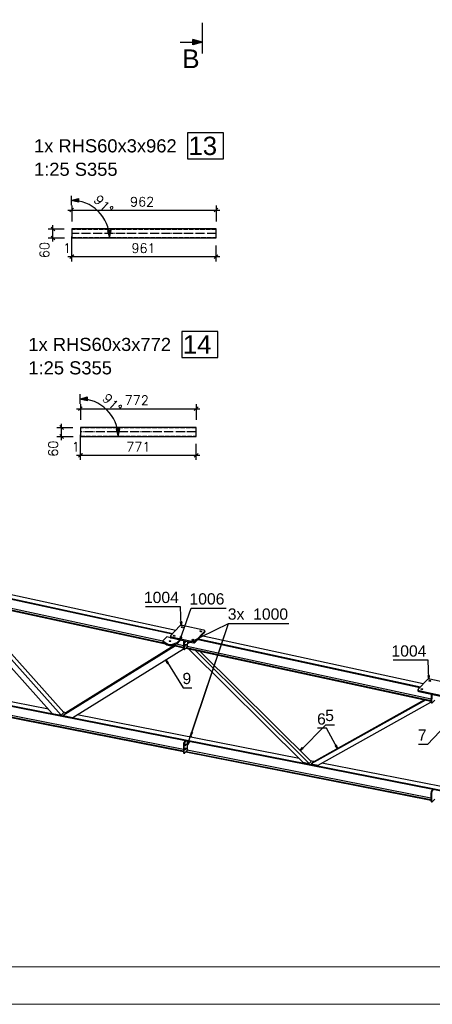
# Model space of a CAD drawing. Header units: millimetres. Extents: x 1814 to 94182, y 11562 to 49454.
# Tile 382 of 656: x 19274 to 19549, y 28069 to 28726. Entities that reach past the tile are written whole.
import ezdxf

# ---------------------------------------------------------------- set-up
doc = ezdxf.new("R2010")
doc.units = ezdxf.units.MM
doc.linetypes.add('ACAD_ISO02W100', pattern=[15, 12, -3])
doc.linetypes.add('ACAD_ISO04W100', pattern=[30, 24, -3, 0, -3])
doc.layers.add('AS_DIM_ON', color=7, linetype='Continuous')
doc.layers.add('pomoc', color=210, linetype='Continuous', lineweight=9, plot=False)
doc.layers.add('ramka', color=84, linetype='Continuous', lineweight=15)
doc.styles.add('ARIAL', font='arial.ttf')
doc.styles.add('CutSymbolDown', font='arial.ttf', dxfattribs={"height": 5})
doc.styles.add('ROMANS', font='romans')

# ---------------------------------------------------------------- blocks, each defined once
blk = doc.blocks.new('sectiondown')
blk.add_hatch(color=256).paths.add_polyline_path([(0, 0), (-2.55, 0.73), (-2.55, -0.73)])
at = {"color": 7, "linetype": 'Continuous'}
for p, q in [((0, -3), (0, 5.15)), ((-6, 0), (-2.55, 0))]:
    blk.add_line(p, q, dxfattribs=at)
for p, q in [((0, 0), (-2.55, 0.73)), ((-2.55, -0.73), (-2.55, 0.73)), ((0, 0), (-2.55, -0.73))]:
    blk.add_line(p, q)

msp = doc.modelspace()

# ---------------------------------------------------------------- hatches: boundary and pattern name
at = {"layer": 'AS_DIM_ON'}
for points in [[(19308.557, 28605.691), (19313.531, 28607.041), (19313.581, 28604.541)], [(19334.057, 28580.696), (19335.307, 28585.696), (19332.807, 28585.696)], [(19314.337, 28473.191), (19319.311, 28474.541), (19319.361, 28472.041)], [(19339.837, 28448.196), (19341.087, 28453.196), (19338.587, 28453.196)]]:
    msp.add_hatch(color=8, dxfattribs=at).paths.add_polyline_path(points, flags=0)

# ---------------------------------------------------------------- linework, layer by layer
at = {"color": 145, "linetype": 'Continuous', "ltscale": 0.25}
for p, q in [((19308.937, 28586.696), (19309.057, 28580.696)), ((19405.177, 28586.696), (19308.937, 28586.696)), ((19405.177, 28580.696), (19405.177, 28586.696)), ((19309.057, 28580.696), (19405.177, 28580.696)), ((19314.717, 28454.196), (19314.837, 28448.196)), ((19391.897, 28454.196), (19314.717, 28454.196)), ((19391.897, 28448.196), (19391.897, 28454.196)), ((19314.837, 28448.196), (19391.897, 28448.196)), ((19219.508, 28350.806), (19376.36, 28316.837)), ((19219.508, 28350.385), (19376.024, 28316.488)), ((19378.277, 28318.828), (19221.425, 28352.797)), ((19232.906, 28341.418), (19369.705, 28311.792)), ((19226.835, 28340.591), (19295.968, 28263.39)), ((19229.369, 28340.642), (19371.382, 28309.887)), ((19230.966, 28340.718), (19370.457, 28310.509)), ((19232.303, 28340.007), (19301.973, 28262.206)), ((19303.771, 28264.072), (19236.606, 28339.075)), ((19381.104, 28321.763), (19374.813, 28315.231)), ((19397.022, 28318.879), (19382.584, 28322.006)), ((19374.719, 28315.035), (19374.703, 28314.236)), ((19391.296, 28310.858), (19397.587, 28317.39)), ((19391.313, 28311.657), (19397.604, 28318.189)), ((19543.29, 28283.091), (19395.4, 28315.119)), ((19397.604, 28318.189), (19397.587, 28317.39)), ((19397.681, 28317.586), (19397.697, 28318.385)), ((19378.135, 28308.424), (19303.349, 28261.935)), ((19377.242, 28308.618), (19305.146, 28263.801)), ((19369.705, 28311.824), (19369.689, 28311.025)), ((19369.689, 28311.025), (19372.414, 28309.193)), ((19372.276, 28314.493), (19369.705, 28311.824)), ((19369.705, 28311.824), (19372.431, 28309.993)), ((19374.946, 28313.915), (19372.276, 28314.493)), ((19372.431, 28309.993), (19372.414, 28309.193)), ((19375.394, 28314.541), (19375.378, 28313.741)), ((19375.378, 28313.741), (19389.816, 28310.615)), ((19375.394, 28314.541), (19376.426, 28314.317)), ((19376.132, 28308.858), (19383.43, 28307.278)), ((19376.168, 28308.87), (19379.268, 28309.92)), ((19376.185, 28309.669), (19376.168, 28308.87)), ((19376.185, 28309.669), (19379.285, 28310.72)), ((19376.426, 28314.317), (19389.832, 28311.414)), ((19376.892, 28309.115), (19383.438, 28307.697)), ((19378.909, 28309.799), (19383.461, 28308.813)), ((19379.268, 28309.92), (19381.065, 28311.787)), ((19379.285, 28310.72), (19379.268, 28309.92)), ((19379.285, 28310.72), (19381.018, 28312.52)), ((19381.065, 28311.787), (19381.08, 28312.506)), ((19383.527, 28311.973), (19383.42, 28306.818)), ((19383.527, 28311.973), (19383.939, 28311.883)), ((19383.913, 28310.638), (19383.833, 28306.728)), ((19383.939, 28311.883), (19383.913, 28310.638)), ((19384.5, 28308.701), (19384.396, 28308.593)), ((19384.399, 28308.61), (19384.41, 28308.607)), ((19384.583, 28308.27), (19384.427, 28308.303)), ((19384.555, 28311.365), (19384.451, 28311.257)), ((19384.638, 28310.934), (19384.482, 28310.967)), ((19384.5, 28308.701), (19384.912, 28308.612)), ((19384.555, 28311.365), (19384.967, 28311.276)), ((19384.912, 28308.612), (19384.583, 28308.27)), ((19384.602, 28309.202), (19384.932, 28309.544)), ((19384.638, 28310.934), (19384.967, 28311.276)), ((19385.909, 28307.907), (19386.222, 28308.884)), ((19386.022, 28308.258), (19548.479, 28273.075)), ((19386.222, 28308.884), (19386.274, 28311.382)), ((19389.832, 28311.414), (19389.816, 28310.615)), ((19391.313, 28311.657), (19391.296, 28310.858)), ((19393.147, 28312.78), (19541.037, 28280.752)), ((19393.483, 28313.129), (19541.373, 28281.1)), ((19309.755, 28260.672), (19383.446, 28306.48)), ((19383.42, 28306.818), (19383.833, 28306.728)), ((19383.679, 28306.183), (19384.091, 28306.093)), ((19384.261, 28306.196), (19385.909, 28307.907)), ((19384.98, 28306.942), (19548.447, 28271.54)), ((19385.316, 28307.291), (19548.456, 28271.96)), ((19386.757, 28306.557), (19462.949, 28230.847)), ((19391.207, 28305.594), (19467.29, 28229.991)), ((19468.489, 28231.235), (19394.34, 28304.915)), ((19546.116, 28286.026), (19539.825, 28279.494)), ((19562.035, 28283.143), (19547.597, 28286.269)), ((19219.508, 28278.386), (19879.608, 28148.277)), ((19219.508, 28277.965), (19879.608, 28147.855)), ((19293.473, 28266.176), (19226.522, 28279.373)), ((19539.732, 28279.299), (19539.715, 28278.499)), ((19540.407, 28278.804), (19540.391, 28278.005)), ((19540.391, 28278.005), (19554.829, 28274.878)), ((19540.407, 28278.804), (19554.845, 28275.677)), ((19548.544, 28276.235), (19548.438, 28271.08)), ((19548.544, 28276.235), (19548.957, 28276.146)), ((19548.957, 28276.146), (19548.931, 28274.9)), ((19219.508, 28270.781), (19383.4, 28238.477)), ((19219.508, 28270.36), (19383.4, 28238.056)), ((19220.401, 28271.708), (19383.4, 28239.58)), ((19544.851, 28272.319), (19468.666, 28229.72)), ((19544.111, 28272.479), (19469.864, 28230.964)), ((19473.147, 28228.837), (19548.448, 28270.941)), ((19548.438, 28271.08), (19548.85, 28270.991)), ((19548.696, 28270.445), (19549.108, 28270.356)), ((19548.931, 28274.9), (19548.85, 28270.991)), ((19549.279, 28270.458), (19550.926, 28272.169)), ((19295.968, 28263.39), (19301.973, 28262.206)), ((19301.973, 28262.206), (19303.771, 28264.072)), ((19305.056, 28263.708), (19303.349, 28261.935)), ((19305.236, 28263.857), (19303.69, 28264.162)), ((19305.146, 28263.801), (19305.056, 28263.708)), ((19460.533, 28233.248), (19312.558, 28262.414)), ((19303.349, 28261.935), (19309.755, 28260.672)), ((19383.4, 28242.8), (19383.812, 28242.718)), ((19383.4, 28242.8), (19383.4, 28237.623)), ((19383.812, 28242.718), (19383.812, 28237.541)), ((19384.134, 28244.565), (19383.849, 28244.27)), ((19383.849, 28244.27), (19384.262, 28244.188)), ((19384.903, 28245.365), (19384.134, 28244.565)), ((19385.316, 28245.283), (19384.262, 28244.188)), ((19384.546, 28242.698), (19384.876, 28243.04)), ((19386.209, 28239.695), (19386.209, 28245.107)), ((19387.591, 28248.155), (19387.162, 28247.709)), ((19388.288, 28248.369), (19387.574, 28247.628)), ((19387.875, 28248.45), (19387.591, 28248.155)), ((19388.288, 28248.369), (19387.875, 28248.45)), ((19388.46, 28248.471), (19388.047, 28248.552)), ((19388.737, 28247.399), (19388.737, 28247.832)), ((19383.4, 28237.623), (19383.812, 28237.541)), ((19383.677, 28236.984), (19384.09, 28236.903)), ((19384.262, 28237.005), (19385.909, 28238.716)), ((19384.463, 28242.185), (19384.344, 28242.061)), ((19384.463, 28239.51), (19384.344, 28239.386)), ((19384.345, 28239.394), (19384.351, 28239.393)), ((19384.546, 28241.762), (19384.387, 28241.793)), ((19384.546, 28239.086), (19384.387, 28239.117)), ((19384.463, 28242.185), (19384.876, 28242.104)), ((19384.463, 28239.51), (19384.876, 28239.428)), ((19384.876, 28242.104), (19384.546, 28241.762)), ((19384.546, 28240.023), (19384.876, 28240.365)), ((19384.876, 28239.428), (19384.546, 28239.086)), ((19384.975, 28237.746), (19548.417, 28205.53)), ((19385.316, 28238.1), (19548.417, 28205.951)), ((19385.909, 28238.716), (19386.209, 28239.695)), ((19386.016, 28239.065), (19548.417, 28207.054)), ((19462.949, 28230.847), (19467.29, 28229.991)), ((19467.29, 28229.991), (19468.489, 28231.235)), ((19470.451, 28231.293), (19467.931, 28231.789)), ((19469.774, 28230.871), (19468.666, 28229.72)), ((19468.666, 28229.72), (19473.147, 28228.837)), ((19469.864, 28230.964), (19469.774, 28230.871)), ((19625.28, 28200.775), (19475.691, 28230.26)), ((19548.417, 28210.274), (19548.83, 28210.193)), ((19548.417, 28210.274), (19548.417, 28205.097)), ((19548.83, 28210.193), (19548.83, 28205.016)), ((19549.151, 28212.039), (19548.866, 28211.744)), ((19548.866, 28211.744), (19549.279, 28211.662)), ((19549.921, 28212.839), (19549.151, 28212.039)), ((19550.333, 28212.757), (19549.279, 28211.662)), ((19548.417, 28205.097), (19548.83, 28205.016)), ((19548.694, 28204.458), (19549.107, 28204.377)), ((19549.279, 28204.479), (19550.927, 28206.19))]:
    msp.add_line(p, q, dxfattribs=at)
at = {"color": 84, "linetype": 'ACAD_ISO02W100', "ltscale": 0.25}
for p, q in [((19405.177, 28586.396), (19308.943, 28586.396)), ((19309.051, 28580.996), (19405.177, 28580.996)), ((19391.897, 28453.896), (19314.723, 28453.896)), ((19314.831, 28448.496), (19391.897, 28448.496))]:
    msp.add_line(p, q, dxfattribs=at)
at = {"color": 10, "linetype": 'ACAD_ISO04W100', "ltscale": 0.25}
for p, q in [((19405.177, 28583.696), (19308.997, 28583.696)), ((19391.897, 28451.196), (19314.777, 28451.196))]:
    msp.add_line(p, q, dxfattribs=at)
at = {"color": 0, "linetype": 'ByBlock', "lineweight": -2}
for p, q in [((19382.276, 28324.553, 10085.837), (19381.443, 28324.527, 10085.837)), ((19381.939, 28322.041, 10085.837), (19381.443, 28324.527, 10085.837)), ((19382.276, 28324.553, 10085.837), (19381.939, 28322.041, 10085.837)), ((19381.073, 28312.147, 10085.837), (19381.507, 28314.644, 10085.837)), ((19382.294, 28314.368, 10085.837), (19381.073, 28312.147, 10085.837)), ((19382.294, 28314.368, 10085.837), (19381.507, 28314.644, 10085.837)), ((19386.248, 28310.133, 10085.837), (19388.311, 28311.606, 10085.837)), ((19388.677, 28310.857, 10085.837), (19386.248, 28310.133, 10085.837)), ((19388.677, 28310.857, 10085.837), (19388.311, 28311.606, 10085.837)), ((19372.606, 28296.798, 10085.837), (19371.64, 28299.141, 10085.837)), ((19371.64, 28299.141, 10085.837), (19373.314, 28297.238, 10085.837)), ((19372.606, 28296.798, 10085.837), (19373.314, 28297.238, 10085.837)), ((19547.289, 28288.817, 10085.837), (19546.456, 28288.79, 10085.837)), ((19546.952, 28286.305, 10085.837), (19546.456, 28288.79, 10085.837)), ((19547.289, 28288.817, 10085.837), (19546.952, 28286.305, 10085.837)), ((19388.374, 28248.42, 10085.837), (19388.771, 28250.923, 10085.837)), ((19389.561, 28250.659, 10085.837), (19388.374, 28248.42, 10085.837)), ((19389.561, 28250.659, 10085.837), (19388.771, 28250.923, 10085.837)), ((19386.209, 28242.401, 10085.837), (19386.61, 28244.904, 10085.837)), ((19387.4, 28244.638, 10085.837), (19386.209, 28242.401, 10085.837)), ((19387.4, 28244.638, 10085.837), (19386.61, 28244.904, 10085.837)), ((19485.343, 28242.484, 10085.837), (19484.616, 28242.077, 10085.837)), ((19485.343, 28242.484, 10085.837), (19486.2, 28240.098, 10085.837)), ((19461.168, 28238.51, 10085.837), (19462.634, 28240.577, 10085.837)), ((19463.225, 28239.99, 10085.837), (19461.168, 28238.51, 10085.837)), ((19463.225, 28239.99, 10085.837), (19462.634, 28240.577, 10085.837)), ((19486.2, 28240.098, 10085.837), (19484.616, 28242.077, 10085.837))]:
    msp.add_line(p, q, dxfattribs=at)
at = {"color": 7}
for p in [(19386.209, 28242.401), (19388.374, 28248.42)]:
    msp.add_line(p, (19413.45, 28323.444), dxfattribs=at)
at = {"color": 4}
for points in [[(19386.164, 28633.484), (19410.199, 28633.484), (19410.199, 28650.734), (19386.164, 28650.734), (19386.164, 28633.484)], [(19382.414, 28500.984), (19406.449, 28500.984), (19406.449, 28518.234), (19382.414, 28518.234), (19382.414, 28500.984)]]:
    msp.add_lwpolyline(points, dxfattribs=at)
at = {"color": 7}
for points in [[(19381.939, 28322.041), (19381.54, 28334.567), (19358.232, 28334.567)], [(19381.073, 28312.147), (19388.592, 28333.579), (19411.9, 28333.579)], [(19386.248, 28310.133), (19413.45, 28323.444), (19453.646, 28323.444)], [(19371.64, 28299.141), (19383.237, 28280.485), (19389.064, 28280.485)], [(19546.952, 28286.305), (19546.553, 28298.83), (19523.245, 28298.83)], [(19461.168, 28238.51), (19478.369, 28255.821), (19484.196, 28255.821)], [(19562.814, 28260.311), (19546.019, 28242.689), (19540.192, 28242.689)], [(19486.2, 28240.098), (19478.723, 28253.471), (19472.895, 28253.471)]]:
    msp.add_lwpolyline(points, dxfattribs=at)
at = {"color": 145, "linetype": 'Continuous', "ltscale": 0.25, "extrusion": (0.018337, 0.888026, 0.459427)}
for centre, radius in [((-18788.624, -13189.797, 25500.019), 0.675), ((-18793.9, -13192.42, 25505.09), 0.675), ((-18806.327, -13191.306, 25502.937), 0.675), ((-18785.872, -13188.097, 25496.731), 0.525), ((-18801.051, -13188.684, 25497.866), 0.675), ((-18959.615, -13177.57, 25476.381), 0.675), ((-18954.34, -13174.947, 25471.31), 0.675)]:
    msp.add_circle(centre, radius, dxfattribs=at)
for centre, radius, start, end in [((-18793.303, -13192.731, 25505.692), 1.125, 246.9967, 336.9967), ((-18787.148, -13189.671, 25499.776), 1.125, 336.9967, 66.9967), ((-18807.803, -13191.432, 25503.18), 1.125, 156.9967, 246.9967), ((-18807.803, -13191.065, 25502.47), 1.125, 156.9967, 179.4967), ((-18785.975, -13187.291, 25495.173), 2.625, 35.567134, 128.239135), ((-18785.975, -13187.658, 25495.884), 2.625, 35.567134, 128.239135), ((-18787.148, -13189.304, 25499.066), 1.125, 359.4967, 66.9967), ((-18801.648, -13188.005, 25496.554), 1.125, 66.9967, 156.9967), ((-18801.648, -13188.372, 25497.264), 1.125, 66.9967, 156.9967), ((-18959.019, -13177.882, 25476.983), 1.125, 246.9967, 336.9967), ((-18952.864, -13174.822, 25471.067), 1.125, 336.9967, 66.9967), ((-18952.864, -13174.455, 25470.357), 1.125, 359.4967, 66.9967)]:
    msp.add_arc(centre, radius, start, end, dxfattribs=at)
at = {"color": 145, "linetype": 'Continuous', "ltscale": 0.25, "extrusion": (0.91658, -0.198502, 0.347101)}
for centre, radius, start, end in [((31773.803, -4495.7, 12146.888), 1.125, 119.126475, 119.332934), ((31773.803, -4495.846, 12147.283), 1.125, 119.126475, 119.332934), ((31773.333, -4496.09, 12147.943), 0.525, 209.332934, 261.129277), ((31768.742, -4496.042, 12147.813), 1.125, 119.332934, 186.832934), ((31768.742, -4496.189, 12148.209), 1.125, 119.332934, 209.332934), ((31773.803, -4554.305, 12305.233), 1.125, 119.126473, 119.332934), ((31773.803, -4554.452, 12305.629), 1.125, 119.126473, 119.332934), ((31768.742, -4554.648, 12306.159), 1.125, 119.332934, 186.832934), ((31768.742, -4554.794, 12306.555), 1.125, 119.332934, 209.332934)]:
    msp.add_arc(centre, radius, start, end, dxfattribs=at)
at = {"color": 145, "linetype": 'Continuous', "ltscale": 0.25, "extrusion": (-0.91658, 0.198502, -0.347101)}
for centre, start, end in [((-31770.314, -4496.181, -12148.188), 330.667066, 150.667066), ((-31772.929, -4496.004, -12147.709), 330.667066, 132.16755), ((-31770.718, -4496.121, -12148.026), 248.764794, 330.667066), ((-31773.333, -4495.944, -12147.548), 278.87073, 330.667066), ((-31770.718, -4496.267, -12148.422), 150.667066, 330.667066)]:
    msp.add_arc(centre, 0.525, start, end, dxfattribs=at)
at = {"color": 145, "linetype": 'Continuous', "ltscale": 0.25, "extrusion": (0.916763, -0.1807, 0.356221)}
for centre, start, end in [((31458.667, -4828.966, 12666.85), 28.956882, 118.956882), ((31458.667, -4829.116, 12667.243), 28.956882, 118.956882), ((31463.547, -4830.085, 12669.786), 6.456882, 28.956882), ((31463.547, -4830.235, 12670.178), 298.956882, 28.956882), ((31453.587, -4829.323, 12667.785), 118.956882, 186.456882), ((31453.587, -4829.472, 12668.178), 118.956882, 208.956882), ((31458.667, -4888.88, 12824.009), 28.956882, 118.956882), ((31458.667, -4889.029, 12824.402), 28.956882, 118.956882), ((31453.587, -4889.236, 12824.945), 118.956882, 186.456882), ((31453.587, -4889.386, 12825.337), 118.956882, 208.956882)]:
    msp.add_arc(centre, 1.125, start, end, dxfattribs=at)
at = {"color": 145, "linetype": 'Continuous', "ltscale": 0.25, "extrusion": (-0.916763, 0.1807, -0.356221)}
for centre, start, end in [((-31457.784, -4829.281, -12667.676), 331.043118, 151.043118), ((-31458.184, -4829.223, -12667.524), 246.285626, 331.043118), ((-31458.184, -4829.373, -12667.917), 151.043118, 331.043118), ((-31455.159, -4829.465, -12668.16), 331.043118, 151.043118), ((-31455.559, -4829.407, -12668.007), 246.285633, 331.043118), ((-31455.559, -4829.557, -12668.4), 151.043118, 331.043118)]:
    msp.add_arc(centre, 0.525, start, end, dxfattribs=at)
at = {"layer": 'AS_DIM_ON', "color": 8}
for p, q in [((19308.494, 28608.815), (19308.619, 28602.567)), ((19306.437, 28599.221), (19407.677, 28599.221)), ((19308.937, 28602.346), (19308.937, 28591.696)), ((19405.177, 28602.346), (19405.177, 28591.696)), ((19293.287, 28586.696), (19303.937, 28586.696)), ((19296.412, 28578.196), (19296.412, 28589.196)), ((19293.287, 28580.696), (19304.057, 28580.696)), ((19308.937, 28565.046), (19308.937, 28581.696)), ((19337.182, 28580.696), (19330.932, 28580.696)), ((19309.057, 28565.046), (19309.057, 28575.696)), ((19405.177, 28565.046), (19405.177, 28575.696)), ((19306.437, 28568.171), (19309.057, 28568.171)), ((19309.057, 28568.171), (19407.677, 28568.171)), ((19314.274, 28476.315), (19314.399, 28470.067)), ((19312.217, 28466.721), (19394.397, 28466.721)), ((19314.717, 28469.846), (19314.717, 28459.196)), ((19391.897, 28469.846), (19391.897, 28459.196)), ((19299.067, 28454.196), (19309.717, 28454.196)), ((19302.192, 28445.696), (19302.192, 28456.696)), ((19299.067, 28448.196), (19309.837, 28448.196)), ((19314.717, 28432.546), (19314.717, 28449.196)), ((19342.962, 28448.196), (19336.712, 28448.196)), ((19314.837, 28432.546), (19314.837, 28443.196)), ((19391.897, 28432.546), (19391.897, 28443.196)), ((19312.217, 28435.671), (19314.837, 28435.671)), ((19314.837, 28435.671), (19394.397, 28435.671))]:
    msp.add_line(p, q, dxfattribs=at)
at = {"layer": 'AS_DIM_ON', "color": 8, "linetype": 'ByBlock', "lineweight": -2}
for p, q in [((19310.187, 28600.471), (19307.687, 28597.971)), ((19403.927, 28597.971), (19406.427, 28600.471)), ((19297.662, 28585.446), (19295.162, 28587.946)), ((19295.162, 28581.946), (19297.662, 28579.446)), ((19310.187, 28569.421), (19307.687, 28566.921)), ((19307.807, 28566.921), (19310.307, 28569.421)), ((19310.307, 28569.421), (19307.807, 28566.921)), ((19403.927, 28566.921), (19406.427, 28569.421)), ((19315.967, 28467.971), (19313.467, 28465.471)), ((19390.647, 28465.471), (19393.147, 28467.971)), ((19303.442, 28452.946), (19300.942, 28455.446)), ((19300.942, 28449.446), (19303.442, 28446.946)), ((19315.967, 28436.921), (19313.467, 28434.421)), ((19313.587, 28434.421), (19316.087, 28436.921)), ((19316.087, 28436.921), (19313.587, 28434.421)), ((19390.647, 28434.421), (19393.147, 28436.921))]:
    msp.add_line(p, q, dxfattribs=at)
at = {"layer": 'AS_DIM_ON', "color": 8}
for points in [[(19308.557, 28605.691), (19313.531, 28607.041), (19313.581, 28604.541), (19308.557, 28605.691)], [(19334.057, 28580.696), (19335.307, 28585.696), (19332.807, 28585.696), (19334.057, 28580.696)], [(19314.337, 28473.191), (19319.311, 28474.541), (19319.361, 28472.041), (19314.337, 28473.191)], [(19339.837, 28448.196), (19341.087, 28453.196), (19338.587, 28453.196), (19339.837, 28448.196)]]:
    msp.add_lwpolyline(points, dxfattribs=at)
for centre in [(19309.057, 28580.696), (19314.837, 28448.196)]:
    msp.add_arc(centre, 25, 0, 91.146119, dxfattribs=at)
at = {"layer": 'pomoc'}
msp.add_lwpolyline([(18272.625, 29119.324), (20322.625, 29119.324), (20322.625, 28069.324), (18272.625, 28069.324)], close=True, dxfattribs=at)
at = {"layer": 'ramka', "linetype": 'Continuous'}
msp.add_line((20297.625, 28094.324), (18272.625, 28094.324), dxfattribs=at)

# ---------------------------------------------------------------- block references
at = {"extrusion": (0, 0, -1), "xscale": -2.500000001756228, "yscale": 2.500000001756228, "zscale": 2.500000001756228}
msp.add_blockref('sectiondown', (-19396.151, 28711.216, 428.676), dxfattribs=at)

# ---------------------------------------------------------------- texts
at = {"color": 96, "style": 'CutSymbolDown'}
msp.add_text('B', height=12.5, dxfattribs=at).set_placement((19382.563, 28693.95))
at = {"color": 30, "style": 'ARIAL'}
for s, p in [('1x RHS60x3x962 ', (19283.809, 28637.734)), ('1:25 S355', (19283.809, 28622.109)), ('1x RHS60x3x772 ', (19280.059, 28505.234)), ('1:25 S355', (19280.059, 28489.609))]:
    msp.add_text(s, height=8.75, dxfattribs=at).set_placement(p)
at = {"color": 4, "style": 'ARIAL'}
for s, p in [('13', (19386.8, 28635.984)), ('14', (19383.05, 28503.484))]:
    msp.add_text(s, height=12.25, dxfattribs=at).set_placement(p)
at = {"color": 7, "style": 'ARIAL'}
for s, p in [('1004', (19357.091, 28337.067)), ('1006', (19387.451, 28336.079)), ('3x  1000', (19413.01, 28325.944)), ('1004', (19522.104, 28301.33)), ('9', (19382.802, 28282.985)), ('6', (19472.502, 28255.971)), ('5', (19477.934, 28258.321)), ('7', (19539.696, 28245.189))]:
    msp.add_text(s, height=7.5, dxfattribs=at).set_placement(p)
at = {"layer": 'AS_DIM_ON', "color": 9, "style": 'ROMANS'}
for s, rotation, p in [('91°', 315.57306, (19323.002, 28605.535)), ('60', 90, (19293.912, 28567.196)), ('91°', 315.57306, (19328.782, 28473.035)), ('60', 90, (19299.692, 28434.696))]:
    msp.add_text(s, height=6.25, rotation=rotation, dxfattribs=at).set_placement(p)
for s, p in [('962', (19347.843, 28601.721)), ('1', (19303.15, 28570.671)), ('961', (19348.795, 28570.671)), ('772', (19344.322, 28469.221)), ('1', (19308.93, 28438.171)), ('771', (19345.275, 28438.171))]:
    msp.add_text(s, height=6.25, dxfattribs=at).set_placement(p)

doc.saveas('drawing.dxf')
